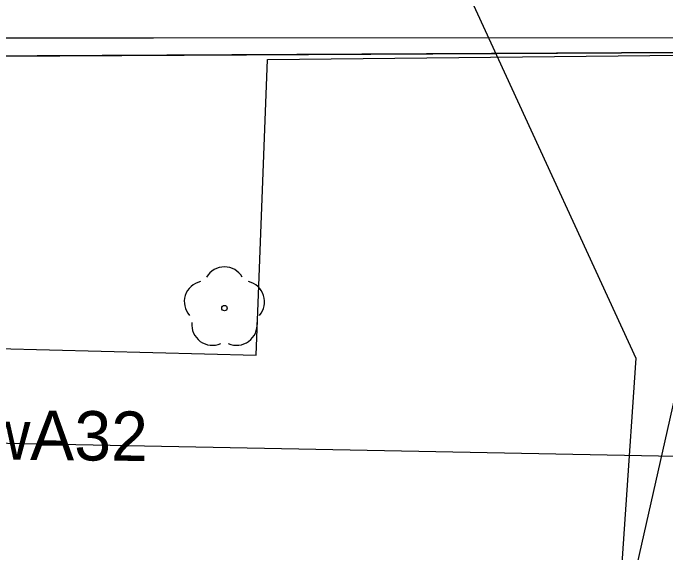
# Model space of a CAD drawing. Extents: x 6434771 to 6436222, y 5663454 to 5664782.
# Drawn here: x 6435161.44 to 6435173.33, y 5664387.34 to 5664397.18 of the extents above; entities that cross this region are included whole.
import ezdxf

# ---------------------------------------------------------------- set-up
doc = ezdxf.new("R2010")
doc.units = 0
for name, color, linetype in [('Warstwa 1', 7, 'Continuous'), ('Warstwa 11', 7, 'Continuous'), ('Warstwa 12', 7, 'Continuous'), ('Warstwa 13', 7, 'Continuous'), ('Warstwa 2', 7, 'Continuous'), ('Warstwa 6', 7, 'Continuous'), ('Warstwa 9', 7, 'Continuous')]:
    doc.layers.add(name, color=color, linetype=linetype)

msp = doc.modelspace()

# ---------------------------------------------------------------- linework, layer by layer
at = {"layer": 'Warstwa 1'}
msp.add_line((6435152.418, 5664396.347), (6435184.341, 5664396.511), dxfattribs=at)
msp.add_line((6435152.418, 5664396.347), (6435184.341, 5664396.511), dxfattribs=at)
at = {"layer": 'Warstwa 11'}
msp.add_circle((6435165.293, 5664391.801), 0.05, dxfattribs=at)
for centre, start, end in [((6435165.293, 5664392.176), 30.1471, 149.8529), ((6435164.936, 5664391.917), 102.1471, 221.8529), ((6435165.65, 5664391.917), 318.1471, 77.8529), ((6435165.073, 5664391.498), 174.1471, 293.8529), ((6435165.513, 5664391.498), 246.1471, 5.8529)]:
    msp.add_arc(centre, 0.375, start, end, dxfattribs=at)
at = {"layer": 'Warstwa 12'}
for points in [[(6435168.17, 5664406.26), (6435167.501, 5664402.385), (6435172.783, 5664390.89), (6435172.406, 5664385.375)], [(6435176.347, 5664402.838), (6435172.406, 5664385.375)], [(6435149.254, 5664388.645), (6435149.545, 5664388.681), (6435153.529, 5664389.493), (6435175.071, 5664389.073), (6435174.784, 5664385.401)]]:
    msp.add_lwpolyline(points, dxfattribs=at)
at = {"layer": 'Warstwa 2'}
msp.add_lwpolyline([(6435152.618, 5664396.348), (6435152.626, 5664396.718), (6435209.475, 5664396.747), (6435211.07, 5664394.617), (6435214.044, 5664357.777)], dxfattribs=at)
at = {"layer": 'Warstwa 6'}
for points in [[(6435215.193, 5664401.498), (6435152.527, 5664401.266), (6435152.418, 5664396.347), (6435184.341, 5664396.511), (6435190.432, 5664396.507), (6435207.474, 5664396.641), (6435210.789, 5664393.691), (6435210.823, 5664393.25), (6435213.95, 5664356.59), (6435218.819, 5664358.13)], [(6435210.789, 5664393.691), (6435207.474, 5664396.641), (6435190.432, 5664396.507), (6435184.341, 5664396.511), (6435152.418, 5664396.347), (6435152.699, 5664336.019), (6435184.941, 5664346.819), (6435194.439, 5664349.994), (6435213.95, 5664356.59), (6435210.823, 5664393.25)]]:
    msp.add_lwpolyline(points, close=True, dxfattribs=at)
at = {"layer": 'Warstwa 9'}
for p, q in [((6435152.626, 5664396.718), (6435209.475, 5664396.747)), ((6435166.078, 5664396.332), (6435184.341, 5664396.511)), ((6435165.873, 5664390.944), (6435166.078, 5664396.332)), ((6435158.785, 5664391.13), (6435165.873, 5664390.944))]:
    msp.add_line(p, q, dxfattribs=at)

# ---------------------------------------------------------------- texts
at = {"layer": 'Warstwa 13'}
msp.add_text('wA32', height=0.9, rotation=359.468, dxfattribs=at).set_placement((6435160.883, 5664389.043))

doc.saveas('drawing.dxf')
